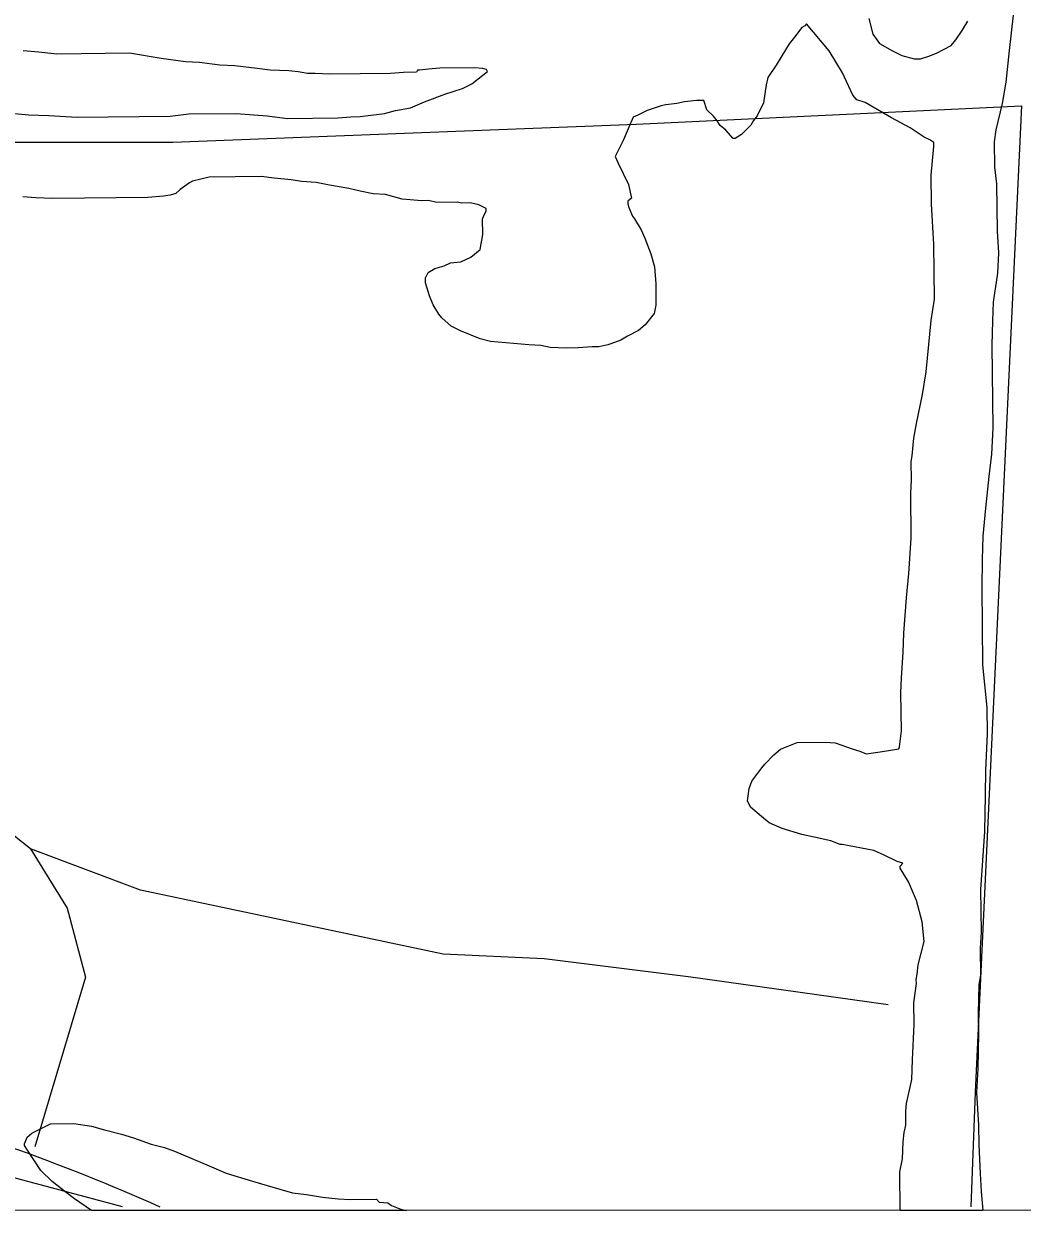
# Model space of a CAD drawing. Extents: x 3250478 to 3288318, y 788638 to 816472.
# Drawn here: x 3263671 to 3265015, y 794014 to 795617 of the extents above; entities that cross this region are included whole.
import ezdxf

# ---------------------------------------------------------------- set-up
doc = ezdxf.new("R2010")
doc.units = 0
for name, color, linetype in [('V-GRID-FRAM', 7, 'Continuous'), ('V-ROAD-CNTR', 7, 'Continuous'), ('V-SITE-VEGE', 7, 'Continuous'), ('V-TOPO-SHOR', 7, 'Continuous')]:
    doc.layers.add(name, color=color, linetype=linetype)

msp = doc.modelspace()

# ---------------------------------------------------------------- linework, layer by layer
at = {"layer": 'V-GRID-FRAM'}
msp.add_lwpolyline([(3254649.6, 812209.1), (3286070.1, 812200), (3286072.7, 794013.5), (3254636.4, 794022.7), (3254649.6, 812209.1)], dxfattribs=at)
at = {"layer": 'V-ROAD-CNTR'}
msp.add_arc((3262728.5, 791497.4), 2766.7, 65.9786, 70.5419, dxfattribs=at)
at = {"layer": 'V-SITE-VEGE'}
for p, q in [((3264808.3, 795623.9), (3264813.6, 795602.6)), ((3264933.9, 795607.8), (3264941.3, 795620.4)), ((3265002.6, 795628.6), (3264996.9, 795580.9)), ((3264718.1, 795611.6), (3264708.3, 795598.9)), ((3264721.9, 795614.1), (3264718.1, 795611.6)), ((3264724.4, 795616.6), (3264721.9, 795614.1)), ((3264754.9, 795580.6), (3264724.4, 795616.6)), ((3264813.6, 795602.6), (3264822.5, 795590.2)), ((3264925.2, 795595.1), (3264933.9, 795607.8)), ((3264700.8, 795590), (3264691, 795573.6)), ((3264708.3, 795598.9), (3264700.8, 795590)), ((3264822.5, 795590.2), (3264840.1, 795580.4)), ((3264899.1, 795577.3), (3264919.1, 795587.5)), ((3264919.1, 795587.5), (3264925.2, 795595.1)), ((3263691.5, 795578.4), (3263670.2, 795580.6)), ((3263715.4, 795576.1), (3263691.5, 795578.4)), ((3263813.2, 795577.3), (3263715.4, 795576.1)), ((3263855.9, 795570.2), (3263813.2, 795577.3)), ((3263888.5, 795565.6), (3263855.9, 795570.2)), ((3264691, 795573.6), (3264683.6, 795561)), ((3264772.8, 795550.7), (3264754.9, 795580.6)), ((3264840.1, 795580.4), (3264852.8, 795574.2)), ((3264852.8, 795574.2), (3264869.1, 795569.4)), ((3264869.1, 795569.4), (3264877.9, 795569.5)), ((3264877.9, 795569.5), (3264889.1, 795573.4)), ((3264889.1, 795573.4), (3264899.1, 795577.3)), ((3264996.9, 795580.9), (3264992.4, 795538.2)), ((3263907.4, 795564.6), (3263888.5, 795565.6)), ((3263935, 795561.1), (3263907.4, 795564.6)), ((3263955.1, 795560.1), (3263935, 795561.1)), ((3263985.2, 795556.7), (3263955.1, 795560.1)), ((3264002.8, 795554.4), (3263985.2, 795556.7)), ((3264027.9, 795553.4), (3264002.8, 795554.4)), ((3264040.4, 795552.3), (3264027.9, 795553.4)), ((3264200.9, 795554.2), (3264199.7, 795551.6)), ((3264203.4, 795554.2), (3264200.9, 795554.2)), ((3264215.9, 795555.6), (3264203.4, 795554.2)), ((3264231, 795557), (3264215.9, 795555.6)), ((3264277.4, 795557.6), (3264231, 795557)), ((3264288.7, 795556.4), (3264277.4, 795557.6)), ((3264293.7, 795555.2), (3264288.7, 795556.4)), ((3264295, 795552.7), (3264293.7, 795555.2)), ((3264683.6, 795561), (3264672.5, 795544.6)), ((3264053, 795550), (3264040.4, 795552.3)), ((3264063, 795550.1), (3264053, 795550)), ((3264083.1, 795549), (3264063, 795550.1)), ((3264164.6, 795550), (3264083.1, 795549)), ((3264182.1, 795551.4), (3264164.6, 795550)), ((3264199.7, 795551.6), (3264182.1, 795551.4)), ((3264273.9, 795536.2), (3264288.8, 795547.7)), ((3264288.8, 795547.7), (3264295, 795552.7)), ((3264672.5, 795544.6), (3264670.1, 795534.5)), ((3264786.9, 795520.8), (3264772.8, 795550.7)), ((3264992.4, 795538.2), (3264987.7, 795509.3)), ((3264210.2, 795511.6), (3264237.6, 795522)), ((3264237.6, 795522), (3264250.1, 795525.9)), ((3264250.1, 795525.9), (3264261.4, 795529.8)), ((3264261.4, 795529.8), (3264273.9, 795536.2)), ((3264670.1, 795534.5), (3264666.6, 795510.6)), ((3264191.5, 795503.9), (3264210.2, 795511.6)), ((3264528.8, 795506.5), (3264510, 795500.1)), ((3264535, 795507.9), (3264528.8, 795506.5)), ((3264550, 795509.3), (3264535, 795507.9)), ((3264560, 795511.9), (3264550, 795509.3)), ((3264576.3, 795513.4), (3264560, 795511.9)), ((3264586.4, 795513.5), (3264576.3, 795513.4)), ((3264590.3, 795501), (3264586.4, 795513.5)), ((3264666.6, 795510.6), (3264658.1, 795493)), ((3264792, 795514.6), (3264786.9, 795520.8)), ((3264803.3, 795511), (3264792, 795514.6)), ((3264838.7, 795490.1), (3264803.3, 795511)), ((3264987.7, 795509.3), (3264979.3, 795474.1)), ((3263644.8, 795497.6), (3263677.4, 795494.2)), ((3263677.4, 795494.2), (3263705, 795493.3)), ((3263705, 795493.3), (3263742.7, 795491.2)), ((3263742.7, 795491.2), (3263868.1, 795492.6)), ((3263868.1, 795492.6), (3263893.1, 795495.4)), ((3263893.1, 795495.4), (3263957.1, 795496.2)), ((3263957.1, 795496.2), (3263998.5, 795492.9)), ((3263998.5, 795492.9), (3264026.1, 795489.5)), ((3264026.1, 795489.5), (3264093.8, 795490.2)), ((3264093.8, 795490.2), (3264111.3, 795491.7)), ((3264111.3, 795491.7), (3264123.9, 795491.8)), ((3264123.9, 795491.8), (3264156.4, 795496)), ((3264156.4, 795496), (3264171.4, 795499.9)), ((3264171.4, 795499.9), (3264191.5, 795503.9)), ((3264491.3, 795491.1), (3264486.4, 795481)), ((3264497.6, 795493.6), (3264491.3, 795491.1)), ((3264510, 795500.1), (3264497.6, 795493.6)), ((3264599.1, 795492.3), (3264590.3, 795501)), ((3264604.2, 795486.1), (3264599.1, 795492.3)), ((3264658.1, 795493), (3264653.1, 795486.7)), ((3264863.9, 795476.6), (3264838.7, 795490.1)), ((3264486.4, 795481), (3264477.9, 795460.8)), ((3264608.1, 795479.9), (3264604.2, 795486.1)), ((3264615.7, 795473.7), (3264608.1, 795479.9)), ((3264625.8, 795462.5), (3264615.7, 795473.7)), ((3264649.4, 795480.3), (3264637, 795467.7)), ((3264653.1, 795486.7), (3264649.4, 795480.3)), ((3264882.9, 795464.2), (3264863.9, 795476.6)), ((3264979.3, 795474.1), (3264977, 795457.8)), ((3264477.9, 795460.8), (3264466.8, 795438.1)), ((3264628.3, 795462.6), (3264625.8, 795462.5)), ((3264637, 795467.7), (3264628.3, 795462.6)), ((3264890.4, 795460.6), (3264882.9, 795464.2)), ((3264895.5, 795456.9), (3264890.4, 795460.6)), ((3264895.5, 795451.8), (3264895.5, 795456.9)), ((3264977, 795457.8), (3264977.4, 795423.9)), ((3264892.2, 795412.9), (3264895.5, 795451.8)), ((3264466.8, 795438.1), (3264470.7, 795429.4)), ((3264470.7, 795429.4), (3264484.8, 795400.7)), ((3263920.4, 795410.5), (3263897.9, 795405.2)), ((3263990.6, 795411.3), (3263920.4, 795410.5)), ((3264008.2, 795409), (3263990.6, 795411.3)), ((3264030.8, 795406.7), (3264008.2, 795409)), ((3264892.7, 795374.1), (3264892.2, 795412.9)), ((3264977.4, 795423.9), (3264980.1, 795401.4)), ((3263881.7, 795393.7), (3263875.5, 795388.6)), ((3263894.2, 795402.7), (3263881.7, 795393.7)), ((3263897.9, 795405.2), (3263894.2, 795402.7)), ((3264044.6, 795404.4), (3264030.8, 795406.7)), ((3264064.7, 795403.4), (3264044.6, 795404.4)), ((3264082.3, 795399.8), (3264064.7, 795403.4)), ((3264108.7, 795395.1), (3264082.3, 795399.8)), ((3264123.8, 795391.5), (3264108.7, 795395.1)), ((3264484.8, 795400.7), (3264488.8, 795381.9)), ((3264980.1, 795401.4), (3264980.9, 795337.5)), ((3263687.5, 795382.7), (3263669.9, 795383.8)), ((3263710.1, 795381.7), (3263687.5, 795382.7)), ((3263838, 795383.2), (3263710.1, 795381.7)), ((3263859.3, 795384.7), (3263838, 795383.2)), ((3263868, 795386.1), (3263859.3, 795384.7)), ((3263875.5, 795388.6), (3263868, 795386.1)), ((3264141.4, 795388), (3264123.8, 795391.5)), ((3264157.7, 795386.9), (3264141.4, 795388)), ((3264180.3, 795380.9), (3264157.7, 795386.9)), ((3264206.7, 795378.7), (3264180.3, 795380.9)), ((3264215.5, 795378.8), (3264206.7, 795378.7)), ((3264226.8, 795376.4), (3264215.5, 795378.8)), ((3264254.4, 795376.7), (3264226.8, 795376.4)), ((3264260.7, 795375.5), (3264254.4, 795376.7)), ((3264488.8, 795381.9), (3264483.8, 795378.1)), ((3264483.8, 795378.1), (3264483.9, 795374.4)), ((3264271.9, 795375.7), (3264260.7, 795375.5)), ((3264283.3, 795373.3), (3264271.9, 795375.7)), ((3264293.3, 795368.4), (3264283.3, 795373.3)), ((3264288.5, 795354.5), (3264290.9, 795360.8)), ((3264290.9, 795360.8), (3264293.4, 795364.6)), ((3264293.4, 795364.6), (3264293.3, 795368.4)), ((3264483.9, 795374.4), (3264485.2, 795369.4)), ((3264485.2, 795369.4), (3264490.3, 795358.1)), ((3264895.8, 795320.2), (3264892.7, 795374.1)), ((3264288.7, 795333.2), (3264288.5, 795354.5)), ((3264490.3, 795358.1), (3264492.9, 795354.4)), ((3264492.9, 795354.4), (3264501.8, 795339.5)), ((3264285.2, 795313.1), (3264288.7, 795333.2)), ((3264501.8, 795339.5), (3264507, 795328.2)), ((3264980.9, 795337.5), (3264982.5, 795308.6)), ((3264272.8, 795302.9), (3264285.2, 795313.1)), ((3264507, 795328.2), (3264514.8, 795307)), ((3264896.7, 795246.2), (3264895.8, 795320.2)), ((3264245.3, 795295.1), (3264259.1, 795296.5)), ((3264259.1, 795296.5), (3264272.8, 795302.9)), ((3264514.8, 795307), (3264520, 795289.5)), ((3264982.5, 795308.6), (3264981.5, 795281)), ((3264211.7, 795274.7), (3264215.3, 795282.2)), ((3264215.3, 795282.2), (3264224.1, 795287.3)), ((3264224.1, 795287.3), (3264236.6, 795291.2)), ((3264236.6, 795291.2), (3264245.3, 795295.1)), ((3264520, 795289.5), (3264521.5, 795266.9)), ((3264981.5, 795281), (3264975.7, 795242.1)), ((3264211.7, 795268.4), (3264211.7, 795274.7)), ((3264217, 795250.9), (3264211.7, 795268.4)), ((3264521.5, 795266.9), (3264521.8, 795238.1)), ((3264222.1, 795238.4), (3264217, 795250.9)), ((3264229.8, 795226), (3264222.1, 795238.4)), ((3264521.8, 795238.1), (3264519.4, 795226.8)), ((3264892, 795217.3), (3264896.7, 795246.2)), ((3264975.7, 795242.1), (3264974.8, 795217)), ((3264233.6, 795221), (3264229.8, 795226)), ((3264246.3, 795209.8), (3264233.6, 795221)), ((3264519.4, 795226.8), (3264507.1, 795211.6)), ((3264885.3, 795148.3), (3264892, 795217.3)), ((3264974.8, 795217), (3264973.9, 795184.4)), ((3264258.9, 795203.7), (3264246.3, 795209.8)), ((3264285.3, 795192.7), (3264258.9, 795203.7)), ((3264498.4, 795204), (3264483.4, 795196.3)), ((3264507.1, 795211.6), (3264498.4, 795204)), ((3264299.2, 795189.1), (3264285.3, 795192.7)), ((3264350.6, 795184.7), (3264299.2, 795189.1)), ((3264367, 795183.7), (3264350.6, 795184.7)), ((3264457.2, 795184.7), (3264444.7, 795182)), ((3264461, 795186), (3264457.2, 795184.7)), ((3264474.7, 795191.2), (3264461, 795186)), ((3264483.4, 795196.3), (3264474.7, 795191.2)), ((3264973.9, 795184.4), (3264975.2, 795072.8)), ((3264379.5, 795181.3), (3264367, 795183.7)), ((3264400.9, 795180.3), (3264379.5, 795181.3)), ((3264417.2, 795180.5), (3264400.9, 795180.3)), ((3264435.9, 795181.9), (3264417.2, 795180.5)), ((3264444.7, 795182), (3264435.9, 795181.9)), ((3264880.6, 795118.1), (3264885.3, 795148.3)), ((3264872.3, 795079.1), (3264880.6, 795118.1)), ((3264868.7, 795059), (3264872.3, 795079.1)), ((3264975.2, 795072.8), (3264973.1, 795037.7)), ((3264866.5, 795035.2), (3264868.7, 795059)), ((3264865.3, 795027.6), (3264866.5, 795035.2)), ((3264865.6, 795002.6), (3264865.3, 795027.6)), ((3264973.1, 795037.7), (3264969.6, 795007.5)), ((3264864.6, 794985), (3264865.6, 795002.6)), ((3264969.6, 795007.5), (3264965.1, 794964.8)), ((3264865.3, 794924.8), (3264864.6, 794985)), ((3264965.1, 794964.8), (3264961.8, 794927.2)), ((3264862.1, 794877.1), (3264865.3, 794924.8)), ((3264961.8, 794927.2), (3264960.9, 794895.8)), ((3264960.9, 794895.8), (3264960.1, 794858.2)), ((3264858.7, 794844.5), (3264862.1, 794877.1)), ((3264960.1, 794858.2), (3264961.3, 794754.1)), ((3264855.5, 794796.8), (3264858.7, 794844.5)), ((3264854.5, 794770.5), (3264855.5, 794796.8)), ((3264852.4, 794736.6), (3264854.5, 794770.5)), ((3264961.3, 794754.1), (3264967, 794696.5)), ((3264851.4, 794716.5), (3264852.4, 794736.6)), ((3264852, 794665.1), (3264851.4, 794716.5)), ((3264967, 794696.5), (3264967.4, 794661.4)), ((3264849.7, 794643.7), (3264852, 794665.1)), ((3264967.4, 794661.4), (3264965.4, 794612.5)), ((3264680.5, 794633), (3264689.2, 794640.6)), ((3264689.2, 794640.6), (3264711.7, 794649.7)), ((3264711.7, 794649.7), (3264749.3, 794650.1)), ((3264749.3, 794650.1), (3264763.1, 794649)), ((3264763.1, 794649), (3264787, 794640.5)), ((3264787, 794640.5), (3264795.9, 794638.1)), ((3264823.4, 794637.2), (3264848.5, 794641.2)), ((3264848.5, 794641.2), (3264849.7, 794643.7)), ((3264668.2, 794620.3), (3264680.5, 794633)), ((3264795.9, 794638.1), (3264804.7, 794634.5)), ((3264804.7, 794634.5), (3264823.4, 794637.2)), ((3264650.9, 794597.6), (3264664.4, 794615.3)), ((3264664.4, 794615.3), (3264668.2, 794620.3)), ((3264965.4, 794612.5), (3264964.6, 794578.6)), ((3264647.2, 794587.5), (3264650.9, 794597.6)), ((3264644.9, 794571.2), (3264647.2, 794587.5)), ((3264964.6, 794578.6), (3264963.9, 794529.7)), ((3264648.8, 794562.4), (3264644.9, 794571.2)), ((3264663.9, 794550.1), (3264648.8, 794562.4)), ((3264674.1, 794541.4), (3264663.9, 794550.1)), ((3264691.7, 794534.1), (3264674.1, 794541.4)), ((3264718.2, 794525.6), (3264691.7, 794534.1)), ((3264963.9, 794529.7), (3264958.5, 794451.9)), ((3264734.5, 794522), (3264718.2, 794525.6)), ((3264757.1, 794517.3), (3264734.5, 794522)), ((3264769.7, 794512.4), (3264757.1, 794517.3)), ((3264772.2, 794512.4), (3264769.7, 794512.4)), ((3264815, 794504.2), (3264772.2, 794512.4)), ((3264828.8, 794498), (3264815, 794504.2)), ((3264846.5, 794489.5), (3264828.8, 794498)), ((3264854, 794487.1), (3264846.5, 794489.5)), ((3264850.3, 794483.2), (3264854, 794487.1)), ((3264850.3, 794480.7), (3264850.3, 794483.2)), ((3264861.8, 794462.1), (3264850.3, 794480.7)), ((3264872.2, 794437.1), (3264861.8, 794462.1)), ((3264958.5, 794451.9), (3264959.2, 794394.2)), ((3264880, 794408.4), (3264872.2, 794437.1)), ((3264882.8, 794382), (3264880, 794408.4)), ((3264959.2, 794394.2), (3264958.2, 794372.9)), ((3264874.4, 794350.6), (3264882.8, 794382)), ((3264958.2, 794372.9), (3264958.6, 794336.5)), ((3264873.3, 794338), (3264874.4, 794350.6)), ((3264872.1, 794330.5), (3264873.3, 794338)), ((3264958.6, 794336.5), (3264956.2, 794324)), ((3264868.7, 794299.1), (3264872.2, 794325.5)), ((3264872.2, 794325.5), (3264872.1, 794330.5)), ((3264956.2, 794324), (3264955.4, 794285.1)), ((3264869.1, 794270.3), (3264868.7, 794299.1)), ((3264955.4, 794285.1), (3264955.7, 794257.5)), ((3264867.1, 794222.6), (3264869.1, 794270.3)), ((3264955.7, 794257.5), (3264955, 794211.1)), ((3264866.2, 794196.3), (3264867.1, 794222.6)), ((3264955, 794211.1), (3264952.9, 794178.5)), ((3264859, 794163.6), (3264866.2, 794196.3)), ((3264952.9, 794178.5), (3264955.9, 794134.6)), ((3264857.9, 794153.5), (3264859, 794163.6)), ((3264858.1, 794134.7), (3264857.9, 794153.5)), ((3263682, 794123.7), (3263706.9, 794136.5)), ((3263706.9, 794136.5), (3263738.3, 794136.8)), ((3263738.3, 794136.8), (3263762.1, 794133.4)), ((3263762.1, 794133.4), (3263779.7, 794128.5)), ((3263779.7, 794128.5), (3263802.4, 794122.5)), ((3264855.7, 794124.7), (3264858.1, 794134.7)), ((3264955.9, 794134.6), (3264956.2, 794108.3)), ((3263672.1, 794109.7), (3263675.8, 794118.6)), ((3263675.8, 794118.6), (3263682, 794123.7)), ((3263802.4, 794122.5), (3263818.7, 794117.7)), ((3263818.7, 794117.7), (3263842.7, 794109.2)), ((3264853.6, 794089.5), (3264854.6, 794112.1)), ((3264854.6, 794112.1), (3264855.7, 794124.7)), ((3263672.1, 794107.2), (3263672.1, 794109.7)), ((3263676, 794101), (3263672.1, 794107.2)), ((3263693.9, 794073.6), (3263676, 794101)), ((3263842.7, 794109.2), (3263860.3, 794104.4)), ((3263860.3, 794104.4), (3263874.1, 794099.5)), ((3263874.1, 794099.5), (3263920.7, 794080)), ((3264956.2, 794108.3), (3264957.9, 794069.4)), ((3263920.7, 794080), (3263943.4, 794070.2)), ((3264850, 794071.9), (3264853.6, 794089.5)), ((3263709.1, 794058.8), (3263693.9, 794073.6)), ((3263943.4, 794070.2), (3263978.7, 794059.4)), ((3264850.6, 794019.7), (3264850, 794071.9)), ((3264957.9, 794069.4), (3264959.4, 794045.6)), ((3263728.1, 794043.9), (3263709.1, 794058.8)), ((3263978.7, 794059.4), (3263998.8, 794053.3)), ((3263998.8, 794053.3), (3264032.8, 794043.7)), ((3263739.4, 794035.3), (3263728.1, 794043.9)), ((3263762.3, 794020), (3263739.4, 794035.3)), ((3264032.8, 794043.7), (3264051.6, 794041.4)), ((3264051.6, 794041.4), (3264073, 794037.9)), ((3264073, 794037.9), (3264094.3, 794035.6)), ((3264094.3, 794035.6), (3264110.6, 794034.6)), ((3264110.6, 794034.6), (3264145.7, 794035)), ((3264145.7, 794035), (3264149.5, 794031.2)), ((3264149.5, 794031.2), (3264160.8, 794030.1)), ((3264160.8, 794030.1), (3264165.9, 794026.4)), ((3264959.4, 794045.6), (3264961.6, 794019.7)), ((3264186, 794019.9), (3263762.3, 794020)), ((3264165.9, 794026.4), (3264174.7, 794022.8)), ((3264174.7, 794022.8), (3264178.5, 794021.5)), ((3264178.5, 794021.5), (3264186, 794019.9)), ((3264961.6, 794019.7), (3264850.6, 794019.7))]:
    msp.add_line(p, q, dxfattribs=at)
at = {"layer": 'V-TOPO-SHOR'}
msp.add_line((3263340.3, 794148.8), (3263803.3, 794025.2), dxfattribs=at)
for points in [[(3263811.1, 799617.9), (3263693.5, 798784.6), (3263569.9, 798148.8), (3263421.6, 797506.9), (3263260.9, 796877.3), (3262976.6, 795772.4), (3262914.8, 795574.9), (3263618.5, 795457.4), (3263871.6, 795457.3), (3264495.1, 795481.8), (3265013.6, 795506.4), (3264951.5, 794179.2), (3264945.3, 794024.9)], [(3264834.2, 794296.5), (3264568.8, 794333.6), (3264371.3, 794358.4), (3264235.5, 794364.6), (3263828.1, 794451.1), (3263680, 794506.7), (3263593.6, 794574.7), (3263476.3, 794611.7)], [(3263680, 794506.7), (3263729.3, 794426.5), (3263754, 794333.9), (3263686, 794105.5)]]:
    msp.add_lwpolyline(points, dxfattribs=at)

doc.saveas('drawing.dxf')
